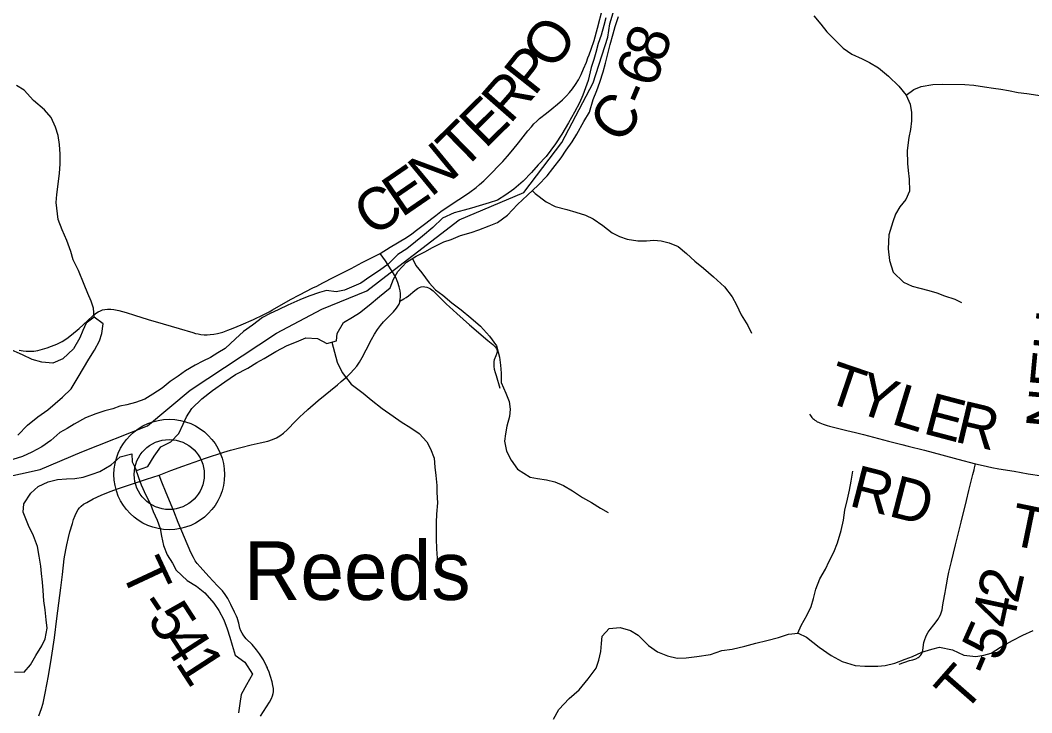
# Model space of a CAD drawing. Extents: x 1451455 to 1749751, y 218250 to 574981.
# Drawn here: x 1565665 to 1572855, y 286545 to 291469 of the extents above; entities that cross this region are included whole.
import ezdxf

# ---------------------------------------------------------------- set-up
doc = ezdxf.new("R2010")
doc.units = 0
for name, color, linetype in [('GM_X_County_Road', 7, 'Continuous'), ('GM_X_County_Road_Text', 7, 'Continuous'), ('GM_X_Minor_River', 7, 'Continuous'), ('GM_X_Township', 7, 'Continuous'), ('GM_X_Township_Road', 7, 'Continuous'), ('GM_X_Township_Road_Text', 7, 'Continuous'), ('GM_X_Unincorporated', 7, 'Continuous'), ('GM_X_Unincorporated_Location', 7, 'Continuous'), ('GM_X_Unincorporated_Text', 7, 'Continuous')]:
    doc.layers.add(name, color=color, linetype=linetype)

msp = doc.modelspace()

# ---------------------------------------------------------------- linework, layer by layer
at = {"layer": 'GM_X_County_Road'}
for points in [[(1568223.4, 289810.9), (1568295.2, 289854.5), (1568410.1, 289924.2), (1568447.9, 289949.7), (1568481.7, 289975.4), (1568546.6, 290025.5), (1568590.9, 290059.6), (1568618.1, 290080.6), (1568653.4, 290107.9), (1568757.2, 290176.7), (1568808.8, 290211.6), (1568860.1, 290246.7), (1568904.6, 290279.9), (1568929.7, 290300.6), (1568958.8, 290326.7), (1568996.2, 290363.3), (1569025.5, 290393.5), (1569055.3, 290424.4), (1569094, 290464.2), (1569129.2, 290502.7), (1569167.2, 290547.7), (1569205.9, 290596.3), (1569272.2, 290681.8), (1569297.7, 290712), (1569315.7, 290731.2), (1569337, 290751.9), (1569356.7, 290769.2), (1569405, 290807.2), (1569442.6, 290838.3), (1569483.4, 290871), (1569520.1, 290903.4), (1569547.9, 290930.8), (1569569.5, 290955.1), (1569589.4, 290980.7), (1569611.7, 291012.9), (1569632.1, 291046.2), (1569651.9, 291083.6), (1569669.5, 291122.1), (1569689.1, 291170.6), (1569699.6, 291201.6), (1569708, 291222.9), (1569722.8, 291262.8), (1569743.1, 291325), (1569768.2, 291413), (1569802.8, 291549.7)], [(1565657.6, 289123.6), (1565686.5, 289118), (1565706, 289115.8), (1565732.2, 289115), (1565761.6, 289116.5), (1565790.7, 289121.6), (1565822.6, 289129.2), (1565857, 289139.9), (1565887.6, 289151.5), (1565924, 289166.6), (1565962.4, 289184.9), (1565995.9, 289205.4), (1566030, 289230.9), (1566084.5, 289278.1), (1566142.3, 289331.4), (1566182.8, 289369.6), (1566200.7, 289383.7), (1566219.7, 289395.7), (1566234.1, 289403.1), (1566249.4, 289408.7), (1566265.3, 289412.3), (1566284.9, 289413.9), (1566307.8, 289413.7), (1566330.5, 289411.3), (1566366, 289404.4), (1566416.8, 289390.7), (1566476.5, 289372.7), (1566573.3, 289341.5), (1566680.3, 289309.9), (1566793.8, 289277.2), (1566891.1, 289247.7), (1566910.5, 289242.4), (1566928.9, 289238.2), (1566948.4, 289234.7), (1566971.4, 289231.7), (1566994.5, 289231.7), (1567015.8, 289233.5), (1567040.2, 289237.2), (1567066, 289241.9), (1567104.1, 289252), (1567141.5, 289264.4), (1567178.2, 289278.6), (1567236, 289301.9), (1567322.8, 289340.6), (1567390.8, 289373.4), (1567434.4, 289396.2), (1567457.3, 289408.8), (1567585.3, 289482.4), (1567648.9, 289516.5), (1567745.5, 289565.4), (1567771.9, 289578.4), (1567815.7, 289600.9), (1567894.1, 289642.1), (1568016.9, 289704.4), (1568095.4, 289745.6), (1568162.4, 289780.1), (1568223.4, 289810.9)], [(1568302.4, 289695.1), (1568260.4, 289759.3), (1568223.4, 289810.9)], [(1568363.6, 289470.8), (1568366.1, 289484.1), (1568367.8, 289503.2), (1568367.3, 289525.6), (1568365.1, 289544.7), (1568358.1, 289572.7), (1568347.6, 289603.5), (1568342.9, 289615.7), (1568336.4, 289633.8), (1568325.3, 289657.1), (1568308.9, 289685.1), (1568302.4, 289695.1)], [(1566652.1, 288235.2), (1566734.7, 288266.9), (1566820.7, 288298.7), (1566981.9, 288355.3), (1567112.9, 288398.9), (1567160.3, 288412.5), (1567233.5, 288431.4), (1567307.1, 288449.2), (1567371.1, 288463.8), (1567425.1, 288476.6), (1567458.8, 288488), (1567485.2, 288500), (1567510.4, 288514.5), (1567536.6, 288533.3), (1567565.3, 288559.3), (1567621.8, 288618.3), (1567654.6, 288650.7), (1567676.1, 288671), (1567710.1, 288702.1), (1567782.5, 288764.2), (1567918.7, 288877.6), (1567946.5, 288900.6), (1567989, 288936.3), (1568012.6, 288958.6), (1568036.8, 288984.9), (1568057, 289010.3), (1568075.3, 289037.1), (1568095.1, 289070.8), (1568123.5, 289126.1), (1568160.6, 289199.5), (1568181.7, 289236.9), (1568203.7, 289270), (1568225.9, 289298.9), (1568247.6, 289323.8), (1568318.7, 289396.6), (1568339.6, 289421.3), (1568353.9, 289442.3), (1568358, 289450.2), (1568362.5, 289465.2), (1568363.6, 289470.8)], [(1565796.5, 286523.3), (1565815.7, 286575), (1565827.7, 286614.2), (1565842.6, 286683.2), (1565866.4, 286808.5), (1565888.1, 286938), (1565908.4, 287077.3), (1565925.6, 287216.1), (1565954.2, 287433.3), (1565965.1, 287527.6), (1565977.7, 287638.5), (1565988.1, 287703.5), (1565995.1, 287739), (1566007.1, 287790.3), (1566018.2, 287831.5), (1566035.5, 287891.4), (1566043.8, 287920), (1566054.2, 287948), (1566064.3, 287969), (1566076.1, 287989.3), (1566086.4, 288002.8), (1566098.4, 288014.8), (1566114.5, 288027), (1566137.2, 288040.9), (1566184.2, 288064.9), (1566240.9, 288091.2), (1566304.6, 288117.5), (1566369.3, 288141), (1566434.4, 288163.1), (1566562.1, 288205.4), (1566652.1, 288235.2)]]:
    msp.add_lwpolyline(points, dxfattribs=at)
at = {"layer": 'GM_X_Minor_River'}
for points in [[(1569827.7, 291485.8), (1569812.8, 291431.9), (1569793.7, 291362.1), (1569772.7, 291302.4), (1569755.7, 291240.5), (1569740.8, 291188.7), (1569723.9, 291132.9), (1569700.4, 291041.2), (1569662.7, 290935.6), (1569639.8, 290881.9), (1569604.7, 290814.3), (1569561.5, 290738.9), (1569514.3, 290659.5), (1569469.1, 290590.1), (1569403.7, 290501), (1569346.8, 290441.8), (1569299.9, 290386.5), (1569238.9, 290325.4), (1569172.1, 290268.3), (1569115.4, 290227.1), (1569056.9, 290190), (1568998.6, 290170.9), (1568926.3, 290148), (1568872.1, 290132.8), (1568819.8, 290117.6), (1568749.6, 290098.6), (1568667, 290061.8), (1568598, 289994.8), (1568525, 289933.9), (1568474.4, 289892.6), (1568411.6, 289843.5), (1568349, 289802.4), (1568280, 289735.4), (1568217.2, 289690.3), (1568150.5, 289643.3), (1568085.8, 289598.2), (1568035.6, 289579), (1567969.1, 289550), (1567911, 289538.8), (1567841.2, 289547.9), (1567791, 289532.7), (1567716.6, 289505.8), (1567652.2, 289480.8), (1567565.7, 289444), (1567503.2, 289411), (1567436.8, 289381.9), (1567386.4, 289354.7), (1567315.5, 289301.7), (1567250.8, 289254.6), (1567196, 289203.4), (1567120.9, 289134.5), (1567070.4, 289103.2), (1567016, 289072), (1566961.6, 289044.8), (1566909.1, 289015.6), (1566838.5, 288976.6), (1566787.9, 288937.4), (1566731.4, 288900.2), (1566672.6, 288853), (1566608, 288810), (1566549.4, 288774.8), (1566483.1, 288751.8), (1566422.9, 288734.7), (1566372.8, 288725.5), (1566322.5, 288706.3), (1566266.3, 288691.1)], [(1566460.2, 288329.6), (1566491.1, 288267), (1566571.5, 288295.8), (1566616.7, 288369.2), (1566663.8, 288436.6), (1566736.3, 288471.5), (1566793.2, 288530.7), (1566822.3, 288596.4), (1566847.1, 288650.1), (1566884.1, 288707.6), (1566955.2, 288776.6), (1567032.1, 288835.5), (1567119, 288898.2), (1567195.8, 288949.1), (1567282.5, 288995.8), (1567347.1, 289034.9), (1567397.5, 289064.1), (1567482.3, 289112.9), (1567562.9, 289155.7), (1567629.3, 289182.7), (1567693.8, 289211.7), (1567777.6, 289206.4), (1567843, 289171.4), (1567913.2, 289188.3), (1567918, 289240.3), (1567961.3, 289319.8), (1568025.9, 289356.8), (1568076.4, 289388.1), (1568145.2, 289443.1), (1568218.2, 289504), (1568293.1, 289567), (1568318.1, 289626.7), (1568349, 289682.2), (1568410.1, 289749.4), (1568478.7, 289790.4), (1568541.2, 289821.5), (1568595.6, 289852.7), (1568676.2, 289893.5), (1568728.5, 289908.7), (1568794.9, 289937.7), (1568869.2, 289960.6), (1568925.5, 289979.7), (1568997.9, 290006.7), (1569056.2, 290031.8), (1569127, 290082.8), (1569198.2, 290157.8), (1569271.3, 290224.7), (1569346.4, 290295.7), (1569409.4, 290362.8), (1569450.2, 290414.2), (1569509.5, 290491.4), (1569546.3, 290544.9), (1569587.3, 290604.3), (1569622.1, 290657.9), (1569671.6, 290749.2), (1569710.7, 290814.7), (1569738.1, 290904.4), (1569763.2, 290968.1), (1569784.1, 291027.8), (1569807.3, 291101.6), (1569824.4, 291163.4), (1569839.3, 291221.2), (1569858.5, 291297), (1569879.8, 291372.8), (1569894.6, 291424.6), (1569917.8, 291496.4)], [(1571304.7, 291499), (1571355.7, 291440.1), (1571398.8, 291387.3), (1571449.9, 291334.5), (1571514.8, 291269.4), (1571576, 291228.4), (1571649.4, 291195.2), (1571701, 291168.4), (1571766.3, 291129.4), (1571835.2, 291070.2), (1571910, 291001), (1571962.9, 290936.1), (1571989.8, 290871.6), (1572000.8, 290813.3), (1571999.9, 290753.3), (1571992.8, 290691.3), (1571981.9, 290635.4), (1571968.4, 290541.5), (1571970.9, 290451.3), (1571976.1, 290401.2), (1571983, 290339), (1571985.6, 290252.8), (1571958.7, 290195.2), (1571917.8, 290141.7), (1571885, 290090.2), (1571866.1, 290034.4), (1571838.6, 289942.7), (1571835, 289844.6), (1571843.6, 289760.4), (1571870.2, 289677.8), (1571943, 289606.6), (1572004.4, 289577.6), (1572058.1, 289562.8), (1572123.8, 289547.8), (1572179.5, 289530.9), (1572233.1, 289510), (1572306.7, 289484.8), (1572354.2, 289462.1)], [(1566191.3, 289357.2), (1566184.4, 289421.4), (1566169.2, 289471.7), (1566146.2, 289526.1), (1566119.3, 289590.6), (1566078.9, 289689.4), (1566040.2, 289764.1), (1566025.2, 289824.4), (1565996.5, 289902.9), (1565961.8, 289979.6), (1565935, 290052.1), (1565921, 290172.5), (1565926, 290230.5), (1565935.2, 290302.4), (1565944.5, 290380.4), (1565949.5, 290446.4), (1565948.7, 290516.5), (1565943.8, 290584.6), (1565934.9, 290648.9), (1565915.9, 290709.2), (1565885.1, 290777.8), (1565838, 290830.6), (1565759.2, 290897.9), (1565692.4, 290971), (1565637.1, 291005.9)], [(1571962.9, 290936.1), (1572015.5, 290975.3), (1572067.8, 290996.5), (1572152, 291011.2), (1572218, 291014.2), (1572379.8, 291011.7), (1572443.7, 291006.7), (1572519.5, 290995.5), (1572583.3, 290986.5), (1572635.1, 290977.7), (1572688.9, 290968.9), (1572758.6, 290955.8), (1572818.5, 290948.9), (1572898.2, 290935.6), (1572952, 290926.8), (1573011.7, 290913.8), (1573099.4, 290896.5), (1573180.9, 290873.2), (1573258.4, 290843.9), (1573335.7, 290808.7), (1573406.9, 290763.5), (1573456, 290708.7), (1573510.9, 290647.8), (1573550, 290593.1)], [(1569305.2, 290256.8), (1569325.4, 290237.9), (1569402.4, 290176.6), (1569467.8, 290145.6), (1569549.3, 290122.3), (1569615, 290105.3), (1569682.6, 290082.2), (1569736.1, 290057.3), (1569805.3, 290008.2), (1569872.4, 289957.1), (1569923.9, 289932.3), (1569979.5, 289911.4), (1570055.3, 289900.2), (1570115.2, 289899.2), (1570169.3, 289904.4), (1570221.1, 289899.6), (1570276.9, 289886.7), (1570340.4, 289859.7), (1570399.5, 289810.7), (1570460.6, 289755.7), (1570521.7, 289706.7), (1570592.6, 289645.5), (1570669.4, 289574.3), (1570724.2, 289503.3), (1570755.2, 289444.8), (1570790, 289374.1), (1570836.7, 289297.3), (1570861.8, 289242.8)], [(1568452.6, 289774.8), (1568477.6, 289724.3), (1568518.7, 289673.6), (1568571.5, 289602.7), (1568616.6, 289551.9), (1568668, 289515.1), (1568733, 289460), (1568798.1, 289408.9), (1568867.1, 289351.8), (1568936.1, 289292.6), (1569000.9, 289223.6), (1569049.7, 289152.7), (1569070.4, 289074.3), (1569079.4, 289016.1), (1569082.5, 288959.9), (1569083.4, 288893.8), (1569116.1, 288817.2), (1569141.1, 288758.8), (1569146.2, 288704.6), (1569141.3, 288650.6), (1569124.2, 288582.8), (1569113.4, 288528.9), (1569106.5, 288474.9), (1569121.3, 288404.6), (1569154.2, 288342), (1569199.1, 288277.2), (1569288.1, 288219.7), (1569341.9, 288210.9), (1569405.7, 288201.9), (1569465.4, 288186.9), (1569526.9, 288160), (1569590.3, 288122.9), (1569661.5, 288075.8), (1569724.8, 288038.7), (1569790.1, 287999.7), (1569843.6, 287968.8)], [(1565647.9, 288518.5), (1565717, 288589.5), (1565789.9, 288648.4), (1565860.7, 288699.4), (1565913.4, 288742.6), (1565966.1, 288787.9), (1566027, 288847), (1566076.4, 288930.4), (1566115.4, 288995.9), (1566152.4, 289059.4), (1566193.5, 289122.8), (1566228.6, 289190.4), (1566245.4, 289242.2), (1566254.5, 289310.1), (1566191.3, 289357.2), (1566132.7, 289316), (1566109.8, 289262.3), (1566089, 289210.6), (1566043.8, 289133.2), (1565966.6, 289060.2), (1565896.2, 289031.3), (1565818.3, 289036.5), (1565748.7, 289057.6), (1565681.3, 289088.7), (1565584.1, 289132.3)], [(1567879.2, 289180.1), (1567916.7, 289038.1), (1567953.4, 288963.4), (1568018, 288880.3), (1568102.9, 288816.9), (1568158.1, 288770), (1568237, 288708.6), (1568316, 288653.4), (1568371.4, 288614.5), (1568440.6, 288571.3), (1568499.9, 288530.3), (1568554.9, 288471.4), (1568582, 288420.9), (1568606.9, 288354.4), (1568611.8, 288290.3), (1568618.9, 288232.1), (1568625.6, 288159.9), (1568626.8, 288109.8), (1568629.6, 288037.6), (1568624.3, 287957.6), (1568621.3, 287897.6), (1568620.5, 287847.5), (1568621.4, 287781.4), (1568624.2, 287709.3), (1568627.1, 287643.1), (1568632.2, 287585), (1568633.3, 287534.9)], [(1566266.3, 288691.1), (1566202, 288670.1), (1566129.6, 288641.2), (1566048.9, 288596.3), (1565998.4, 288567.1), (1565946, 288537.9), (1565881.1, 288480.8), (1565818.4, 288435.7), (1565747.9, 288398.7), (1565681.4, 288367.7), (1565611.1, 288344.8)], [(1565624.2, 286836.5), (1565692.1, 286833.4), (1565736.9, 286886.8), (1565776, 286952.3), (1565819, 287019.7), (1565841.9, 287071.4), (1565855.1, 287147.3), (1565850.1, 287205.5), (1565841.3, 287277.7), (1565832.3, 287341.9), (1565827.5, 287414.1), (1565822.5, 287472.3), (1565815.5, 287534.5), (1565810.4, 287586.6), (1565799.6, 287658.9), (1565786.7, 287727.2), (1565758, 287803.7), (1565723.3, 287876.4), (1565684.8, 287971.1), (1565689.8, 288031.1), (1565741, 288106.4), (1565791.8, 288153.7), (1565862.3, 288186.7), (1565928.5, 288203.7), (1565994.5, 288208.6), (1566052.5, 288209.8), (1566112.6, 288220.8), (1566176.9, 288241.9), (1566231.2, 288261), (1566311.9, 288307.9), (1566374.8, 288365), (1566457.1, 288385.7), (1566460.2, 288329.6)], [(1566482.1, 288285.3), (1566504.3, 288218.8), (1566523.4, 288166.4), (1566558.1, 288091.8), (1566591.1, 288029.2), (1566610.2, 287974.8), (1566637.2, 287914.3), (1566658.2, 287855.9), (1566669.3, 287801.6), (1566684.2, 287735.3), (1566709, 287668.8), (1566748, 287608.1), (1566773.2, 287557.7), (1566851.9, 287486.4), (1566917.2, 287445.3), (1566976.4, 287398.3), (1567041.1, 287325.2), (1567076.2, 287272.6), (1567111.1, 287206), (1567136, 287141.5), (1567155, 287083.1), (1567170.1, 287024.8), (1567192.9, 286954.3), (1567260, 286905.2), (1567314.6, 286820.3), (1567273.3, 286742.8), (1567236.2, 286675.3), (1567225.2, 286611.3), (1567216.1, 286543.4)], [(1571190.9, 287110.3), (1571215.2, 287164.5), (1571258.5, 287241.9), (1571285.4, 287299.6), (1571304.3, 287357.4), (1571319.4, 287423.2), (1571348.6, 287496.9), (1571387.7, 287566.4), (1571414.6, 287622), (1571447.6, 287685.6), (1571474.7, 287753.3), (1571500.2, 287841), (1571515.4, 287914.9), (1571526.5, 287984.8), (1571543.8, 288062.7), (1571558.8, 288126.5), (1571571.9, 288190.4), (1571583, 288262.3)], [(1569778.3, 286918.3), (1569791.3, 286980.2), (1569796.2, 287038.2), (1569801.1, 287090.2), (1569851.9, 287143.5), (1569930, 287150.3), (1570003.6, 287129.1), (1570057, 287096.3), (1570129.7, 287023), (1570194.9, 286978), (1570266.4, 286948.8), (1570334.1, 286933.8), (1570398.1, 286934.8), (1570474.2, 286945.6), (1570570.3, 286960.1), (1570652.7, 286986.9), (1570724.8, 286997.8), (1570815.1, 287018.4), (1570893.4, 287039.3), (1570971.6, 287058.1), (1571054, 287080.8), (1571126.3, 287103.8), (1571194.3, 287110.7), (1571253.8, 287081.8), (1571342.6, 287010.3), (1571429.6, 286952.8), (1571506.8, 286909.6), (1571598.3, 286882.1), (1571668.1, 286877.1), (1571760, 286875.6), (1571812.1, 286880.8), (1571880.3, 286897.8), (1571954.7, 286926.7), (1572007, 286945.9), (1572073.5, 286976.9), (1572143.7, 286997.9), (1572199.9, 287011), (1572291.5, 286991.6), (1572370.8, 286954.3), (1572456.6, 286945), (1572512.7, 286954.1), (1572564.9, 286969.3), (1572631.6, 287010.4), (1572718.3, 287059.1), (1572790.9, 287096), (1572865.4, 287130.9)], [(1569455.6, 286498.7), (1569492.7, 286568.2), (1569566, 286647.2), (1569636.9, 286708.2), (1569702.1, 286785.3), (1569757.4, 286862.6), (1569778.3, 286918.3)]]:
    msp.add_lwpolyline(points, dxfattribs=at)
at = {"layer": 'GM_X_Township'}
msp.add_lwpolyline([(1565266.5, 288156.5), (1565807.1, 288274.8), (1566103.5, 288401.1), (1566570, 288585.6), (1566872.3, 288838.3), (1567487, 289243.4), (1567807.4, 289413.8), (1568127.8, 289544.2), (1568294.1, 289672.5), (1568784.1, 290050.4), (1569244.5, 290244.6), (1569514.1, 290599), (1569736.4, 291023.3), (1569841.3, 291347.2), (1569854.8, 291443.1), (1569992.5, 291901.2)], dxfattribs=at)
msp.add_lwpolyline([(1565266.5, 288156.5), (1565807.1, 288274.8), (1566103.5, 288401.1), (1566570, 288585.6), (1566872.3, 288838.3), (1567487, 289243.4), (1567807.4, 289413.8), (1568127.8, 289544.2), (1568294.1, 289672.5), (1568784.1, 290050.4), (1569244.5, 290244.6), (1569514.1, 290599), (1569736.4, 291023.3), (1569841.3, 291347.2), (1569854.8, 291443.1), (1569992.5, 291901.2)], dxfattribs=at)
at = {"layer": 'GM_X_Township_Road'}
for points in [[(1568363.6, 289470.8), (1568390.2, 289486.9), (1568407.3, 289497.3), (1568423.6, 289509.1), (1568469.4, 289548.2), (1568488.6, 289560.9), (1568503.3, 289568.4), (1568515.6, 289572.7), (1568528.5, 289574.9), (1568541.6, 289574.4), (1568554.4, 289571.4), (1568566.5, 289566.4), (1568580.6, 289558.1), (1568598.8, 289544.1), (1568625.5, 289519.6), (1568695.4, 289450), (1568717, 289430), (1568767.7, 289383.2), (1568858.8, 289302.8), (1568989.3, 289192.6), (1569024.3, 289162.8), (1569040.5, 289146.5), (1569048.3, 289136), (1569052.9, 289127.5), (1569054.4, 289121.6), (1569054.2, 289112.8), (1569051.6, 289100.5), (1569044.5, 289081.5), (1569034.1, 289055.4), (1569031.6, 289042.7), (1569030.6, 289029.2), (1569031.1, 289006.3), (1569034, 288986.8), (1569039.8, 288964.5), (1569046.8, 288941.8), (1569073.5, 288851.7)], [(1571273.9, 288668.4), (1571280.8, 288657.4), (1571291.5, 288645.3), (1571298.5, 288637.8), (1571305.6, 288631.6), (1571313.6, 288625.2), (1571321.2, 288619.8), (1571329.9, 288614.6), (1571338.3, 288610.2), (1571348.1, 288605.5), (1571359.1, 288600.9), (1571372.6, 288595.7), (1571386.8, 288591.1), (1571400.5, 288586.6), (1571416.9, 288582.6), (1571436.7, 288577.5), (1571539.7, 288552.1), (1571602, 288536.7), (1571658.1, 288522.8)], [(1571658.1, 288522.8), (1571836.4, 288476.7), (1571931.2, 288452.5), (1571975.6, 288441.4), (1572091.4, 288411), (1572215.7, 288378.6), (1572328, 288349.1), (1572455.1, 288315.3)], [(1572197.1, 287223.6), (1572199.1, 287226.6), (1572208.2, 287248.2), (1572216.9, 287277), (1572223.3, 287312.5), (1572233.8, 287376.8), (1572238.2, 287399.1), (1572240.9, 287415.1), (1572243.3, 287427.9), (1572247.8, 287453.6), (1572257.8, 287508.3), (1572265.4, 287543.6), (1572283.6, 287620.1), (1572313.1, 287737.8), (1572329.6, 287804.6), (1572352.7, 287900.2), (1572389.8, 288053), (1572407.9, 288126), (1572436.5, 288240), (1572444.9, 288271.6), (1572448.6, 288287.5), (1572455.1, 288315.3)], [(1572455.1, 288315.3), (1572509.6, 288302.2), (1572570.6, 288289.2), (1572620.4, 288280.1), (1572729.3, 288262.4), (1572828.6, 288244.8), (1572926.1, 288228.9), (1573015, 288214.6), (1573074.1, 288204.4), (1573112.3, 288197.1), (1573148.1, 288189.4), (1573172.5, 288184.5), (1573193.6, 288179.8)], [(1567373.3, 286521.6), (1567436.6, 286621.4), (1567450.6, 286647.4), (1567457.9, 286665.6), (1567462.1, 286681.3), (1567464.2, 286694.2), (1567463.8, 286717.1), (1567460.7, 286739.8), (1567454.9, 286765.5), (1567444.3, 286803.5), (1567431.8, 286840.7), (1567423.1, 286858), (1567421.2, 286864.3), (1567416.3, 286876.3), (1567392.7, 286922.3), (1567366, 286963.4), (1567344.7, 286992.4), (1567312.3, 287029.1), (1567271.1, 287071.2), (1567253.9, 287090.9), (1567241.2, 287109.9), (1567232.7, 287127.6), (1567226.5, 287146.3), (1567217.8, 287181.3), (1567209.5, 287213), (1567207.9, 287215.9), (1567202, 287231.2), (1567188.8, 287261.2), (1567162.6, 287314.1), (1567139.4, 287357.5), (1567121.9, 287385.2), (1567101.8, 287411), (1567067.8, 287446.5), (1567005, 287513.6), (1566943.2, 287581.5), (1566922.2, 287606.7), (1566909, 287625.4), (1566895.8, 287648.1), (1566878.5, 287683.5), (1566831.5, 287791.7), (1566788.1, 287898), (1566757.7, 287977.6), (1566701.1, 288109.6), (1566672.1, 288183.3), (1566652.1, 288235.2)], [(1571911.5, 286891.4), (1571986.3, 286915.5), (1572009.9, 286921.8), (1572031.6, 286929.4), (1572046.2, 286936.9), (1572054.1, 286942.6), (1572063.4, 286951.6), (1572071, 286962.3), (1572076.4, 286974.2), (1572079.9, 286986.8), (1572082.9, 287009.4), (1572088.4, 287044.8), (1572093.9, 287066.8), (1572100.5, 287085.1), (1572108.8, 287102.5), (1572118.9, 287119), (1572132.6, 287137.1), (1572159.5, 287170.7), (1572175.5, 287190.8), (1572187.1, 287208.1), (1572197.1, 287223.6)]]:
    msp.add_lwpolyline(points, dxfattribs=at)
at = {"layer": 'GM_X_Unincorporated'}
for radius in [392.8, 249]:
    msp.add_circle((1566723.8, 288238.9), radius, dxfattribs=at)
at = {"layer": 'GM_X_Unincorporated_Location'}
msp.add_line((1566723.8, 288238.9), (1566723.8, 288238.9), dxfattribs=at)

# ---------------------------------------------------------------- texts
at = {"layer": 'GM_X_County_Road_Text'}
for s, rotation, p in [('O', 56.48162, (1569461.1, 291103.9)), ('8', 71.78741, (1570234.7, 291157.8)), ('P', 51.60262, (1569319, 290922.7)), ('6', 71.17925, (1570174, 290979.6)), ('R', 48.77806, (1569146.3, 290725)), ('-', 66.98146, (1570117.2, 290843.8)), ('E', 44.54913, (1568969.8, 290550)), ('C', 52.51576, (1569925.7, 290577)), ('T', 44.33898, (1568808.4, 290392.3)), ('N', 39.41685, (1568583.5, 290205.9)), ('E', 34.49149, (1568376.1, 290061.9)), ('C', 33.91089, (1568168.8, 289922.5))]:
    msp.add_text(s, height=300, rotation=rotation, dxfattribs=at).set_placement(p)
at = {"layer": 'GM_X_Township_Road_Text'}
for s, rotation, p in [('NEU', 84.68552, (1573111, 288545.6)), ('T', 341.18424, (1571373.5, 288762.4)), ('Y', 341.34884, (1571586.8, 288689.7)), ('L', 343.03788, (1571846, 288602.4)), ('E', 345.25547, (1572072.6, 288533.5)), ('R', 346.67923, (1572297.4, 288474.4)), ('RD', 345.60618, (1571546.5, 288018.5)), ('T', 348.37699, (1572683.1, 287743.9)), ('T', 295.07955, (1566374.4, 287557.8)), ('2', 77.13448, (1572755.1, 287313.7)), ('-', 303.61037, (1566493.4, 287312.1)), ('5', 302.85076, (1566561, 287210.4)), ('4', 77.90863, (1572716.6, 287134)), ('5', 65.92945, (1572620.1, 286900.4)), ('4', 302.94171, (1566661.6, 287054.7)), ('1', 302.97176, (1566762.1, 286899.5)), ('-', 66.79, (1572572, 286788.3)), ('T', 48.78766, (1572369.6, 286532.8))]:
    msp.add_text(s, height=300, rotation=rotation, dxfattribs=at).set_placement(p)
at = {"layer": 'GM_X_Unincorporated_Text'}
msp.add_text('Reeds', height=417, rotation=0.00001, dxfattribs=at).set_placement((1567253.5, 287347.2))

doc.saveas('drawing.dxf')
